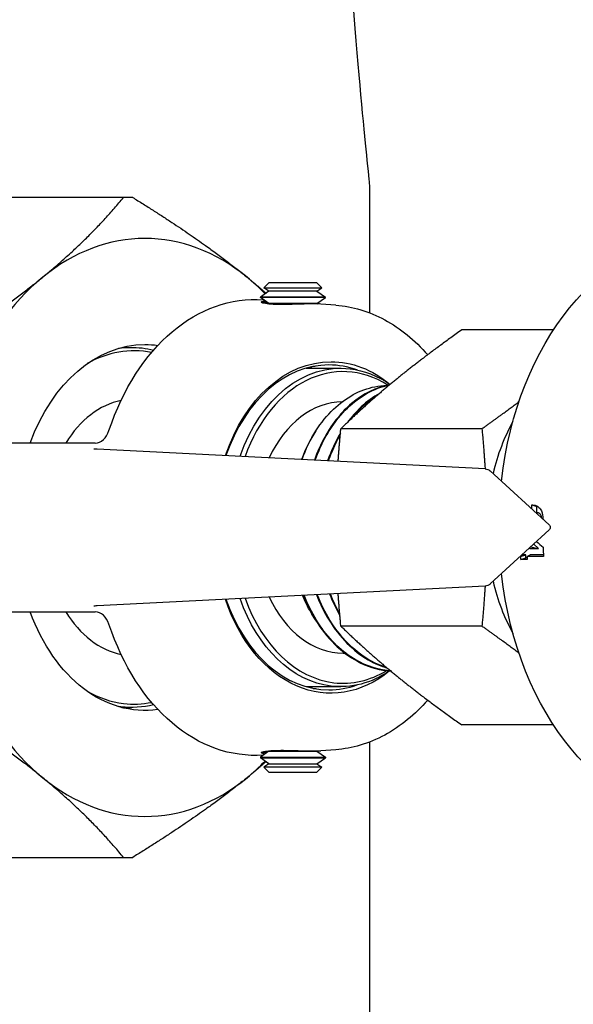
# Model space of a CAD drawing. Header units: inches. Extents: x 1 to 669, y 0 to 417.
# Tile 263 of 448: x 363.36 to 364.98, y 231.23 to 234.11. Entities that reach past the tile are written whole.
import ezdxf

# ---------------------------------------------------------------- set-up
doc = ezdxf.new("R2010")
doc.units = ezdxf.units.IN
doc.header["$LTSCALE"] = 12
doc.header["$MEASUREMENT"] = 0
doc.header["$PDMODE"] = 1
doc.layers.get('0').update_dxf_attribs({"linetype": 'CONTINUOUS'})
doc.layers.get('Defpoints').update_dxf_attribs({"linetype": 'CONTINUOUS'})
doc.layers.add('D', color=2, linetype='CONTINUOUS')
doc.layers.add('Q', color=4, linetype='CONTINUOUS')
doc.styles.get("Standard").update_dxf_attribs({"font": 'SIMPLEX.SHX', "width": 0.875})
doc.dimstyles.get("Standard").update_dxf_attribs({"dimscale": 28, "dimtxt": 0.125, "dimasz": 0.125, "dimexe": 0.04375, "dimexo": 0.0625, "dimgap": 0.04375, "dimtad": 0, "dimtih": 1, "dimtoh": 1, "dimdec": 4, "dimzin": 12, "dimdsep": 46, "dimlunit": 5, "dimtxsty": 'Standard', "dimcen": 0, "dimclrd": 256, "dimclre": 256, "dimclrt": 256, "dimadec": 1, "dimazin": 3, "dimtfac": 0.875, "dimtdec": 4, "dimtofl": 0, "dimtmove": 0, "dimatfit": 2, "dimfxl": 1, "dimtolj": 1, "dimtzin": 12, "dimlwd": 13, "dimlwe": 13, "dimarcsym": 0})
doc.dimstyles.new('STANDARD$0', dxfattribs={"dimscale": 32, "dimtxt": 0.09375, "dimasz": 0.0625, "dimexe": 0.03125, "dimexo": 0.03125, "dimgap": 0.03125, "dimtad": 1, "dimtih": 1, "dimtoh": 1, "dimdec": 4, "dimzin": 12, "dimdsep": 46, "dimlunit": 5, "dimtxsty": 'Standard', "dimcen": -0.03125, "dimclrd": 256, "dimclre": 256, "dimclrt": 256, "dimadec": 0, "dimazin": 0, "dimtfac": 0.875, "dimtdec": 4, "dimtofl": 0, "dimtmove": 0, "dimatfit": 3, "dimfxl": 1, "dimtolj": 1, "dimtzin": 12, "dimlwd": 13, "dimlwe": 13, "dimarcsym": 0})

# ---------------------------------------------------------------- blocks, each defined once
blk = doc.blocks.new('*D70')
at = {"layer": 'D', "lineweight": 13, "transparency": 16777216}
for p, q in [((327.5446, 287.0038), (425.2048, 287.0038)), ((424.2048, 285.0038), (424.2048, 231.3716)), ((424.2048, 167.621), (424.2048, 223.2466)), ((370.1312, 165.621), (425.2048, 165.621))]:
    blk.add_line(p, q, dxfattribs=at)
at = {"layer": 'D', "transparency": 16777216}
for points in [[(423.8715, 285.0038), (424.5382, 285.0038), (424.2048, 287.0038)], [(423.8715, 167.621), (424.5382, 167.621), (424.2048, 165.621)]]:
    blk.add_solid(points, dxfattribs=at)
at = {"layer": 'Defpoints', "color": 0, "transparency": 16777216}
for p in [(326.5446, 287.0038), (369.1312, 165.621), (424.2048, 165.621)]:
    blk.add_point(p, dxfattribs=at)
at = {"layer": 'D', "transparency": 16777216, "insert": (424.2048, 227.3091), "char_height": 3, "attachment_point": 5}
blk.add_mtext('\\A1;121{\\H0.875x;\\S1/2;}{}{\\C2;%%p1}', dxfattribs=at)

msp = doc.modelspace()

# ---------------------------------------------------------------- linework, layer by layer
at = {"extrusion": (-1, 4.93038e-32, -2.22045e-16)}
for p, q in [((364.38401, 233.24817), (364.38401, 233.62097)), ((364.38401, 190.62097), (364.38401, 231.99377))]:
    msp.add_line(p, q, dxfattribs=at)
msp.add_open_spline([(364.38401, 233.62097), (364.38392, 233.62096), (364.3814, 233.64536), (364.3686, 233.77215), (364.35458, 233.91236), (364.32567, 234.27862), (364.31177, 234.47944), (364.29375, 234.85861), (364.28807, 235.01174), (364.28075, 235.32322), (364.27891, 235.47712), (364.27901, 235.63254), (364.27914, 235.85029), (364.28309, 236.06376), (364.29732, 236.4839), (364.30779, 236.6813), (364.33218, 237.05848), (364.34609, 237.22378), (364.37062, 237.49467), (364.37998, 237.58237), (364.38365, 237.61756), (364.38399, 237.62097), (364.38401, 237.62097)], degree=3, knots=[27.2285336, 27.2285336, 27.2285336, 27.2285336, 28.9586714, 28.9586714, 31.6983539, 31.6983539, 33.8506262, 33.8506262, 35.1355529, 35.1355529, 36.3199196, 36.3199196, 36.3199196, 37.9792124, 37.9792124, 39.7805526, 39.7805526, 41.95002, 41.95002, 44.5508934, 44.5508934, 45.1736705, 45.1736705, 45.1736705, 45.1736705])
at = {"layer": 'Q', "extrusion": (-1, 4.93038e-32, -2.22045e-16)}
for p, q in [((363.67706, 233.58597), (363.29924, 233.58579)), ((364.08896, 233.33647), (364.07437, 233.32189)), ((364.22936, 233.33647), (364.08896, 233.33647)), ((364.22936, 233.33647), (364.24394, 233.32189)), ((364.08896, 233.31167), (364.06416, 233.29431)), ((364.07437, 233.32189), (364.24394, 233.32189)), ((364.08896, 233.31167), (364.07437, 233.32189)), ((364.22936, 233.31167), (364.08896, 233.31167)), ((364.22936, 233.31167), (364.24394, 233.32189)), ((364.22936, 233.31167), (364.25416, 233.29431)), ((364.25416, 233.29431), (364.06416, 233.29431)), ((364.06416, 233.2928), (364.06416, 233.29431)), ((364.25416, 233.2928), (364.06416, 233.2928)), ((364.08896, 233.27543), (364.06416, 233.2928)), ((364.06617, 233.27923), (364.08354, 233.27923)), ((364.07313, 233.28652), (364.07249, 233.28657)), ((364.08896, 233.27543), (364.08729, 233.27427)), ((364.22936, 233.27543), (364.08896, 233.27543)), ((364.22936, 233.27543), (364.25416, 233.2928)), ((364.22936, 233.27543), (364.23068, 233.27451)), ((364.28459, 233.27082), (364.2406, 233.27409)), ((364.25416, 233.2928), (364.25416, 233.29431)), ((364.92111, 233.19832), (364.65288, 233.19832)), ((363.65889, 233.14747), (363.68716, 233.14747)), ((364.19761, 233.08647), (364.29881, 233.08647)), ((364.21016, 233.08647), (364.21434, 233.09066)), ((364.71195, 232.90965), (364.29932, 232.90965)), ((363.58083, 232.86783), (363.18731, 232.86783)), ((364.72186, 232.79222), (363.58687, 232.8503)), ((364.90849, 232.62835), (364.73629, 232.78603)), ((364.85818, 232.6869), (364.87273, 232.6826)), ((364.87049, 232.66315), (364.87296, 232.6639)), ((364.87296, 232.6639), (364.87273, 232.6826)), ((364.73629, 232.45591), (364.90849, 232.6136)), ((364.85066, 232.56065), (364.85252, 232.55975)), ((364.85252, 232.55975), (364.87759, 232.55975)), ((364.85439, 232.56406), (364.87759, 232.55975)), ((364.87759, 232.55975), (364.86359, 232.57248)), ((364.82519, 232.53618), (364.82394, 232.53618)), ((364.82519, 232.53618), (364.84048, 232.54106)), ((364.82603, 232.52706), (364.84059, 232.53171)), ((364.84448, 232.52706), (364.82603, 232.52706)), ((364.84048, 232.54106), (364.82927, 232.54106)), ((364.84059, 232.53171), (364.84048, 232.54106)), ((364.84421, 232.53171), (364.84059, 232.53171)), ((364.84395, 232.53618), (364.85275, 232.54106)), ((364.89211, 232.53618), (364.84395, 232.53618)), ((364.89185, 232.54106), (364.85275, 232.54106)), ((364.72186, 232.44973), (363.58687, 232.39165)), ((363.18731, 232.37412), (363.58083, 232.37412)), ((364.71195, 232.3323), (364.29932, 232.3323)), ((364.30588, 232.25347), (364.31084, 232.25347)), ((364.19761, 232.15547), (364.29881, 232.15547)), ((364.21016, 232.15547), (364.21434, 232.15129)), ((363.65889, 232.09447), (363.68716, 232.09447)), ((364.92111, 232.04362), (364.65288, 232.04362)), ((364.08896, 231.96651), (364.06416, 231.94915)), ((364.06416, 231.94915), (364.25416, 231.94915)), ((364.06416, 231.94915), (364.06416, 231.94764)), ((364.06416, 231.94764), (364.25416, 231.94764)), ((364.08896, 231.93027), (364.06416, 231.94764)), ((364.08354, 231.96272), (364.06617, 231.96272)), ((364.07313, 231.95543), (364.07249, 231.95538)), ((364.08896, 231.96651), (364.08729, 231.96768)), ((364.08896, 231.96651), (364.22916, 231.96651)), ((364.22936, 231.96651), (364.23068, 231.96744)), ((364.22936, 231.96651), (364.25416, 231.94915)), ((364.22936, 231.93027), (364.25416, 231.94764)), ((364.28459, 231.97112), (364.2406, 231.96786)), ((364.25416, 231.94915), (364.25416, 231.94764)), ((364.08896, 231.93027), (364.07437, 231.92006)), ((364.24394, 231.92006), (364.07437, 231.92006)), ((364.08896, 231.90547), (364.07437, 231.92006)), ((364.08896, 231.93027), (364.22916, 231.93027)), ((364.22936, 231.93027), (364.24394, 231.92006)), ((364.22936, 231.90547), (364.24394, 231.92006)), ((364.08896, 231.90547), (364.22936, 231.90547)), ((363.29924, 231.65616), (363.67706, 231.65597))]:
    msp.add_line(p, q, dxfattribs=at)
at = {"layer": 'Q'}
for centre, major_axis, ratio, start_param, end_param in [((363.67706, 232.62097), (0, 0.965), 0.7071068, -0.0195777, 0.0195777), ((363.72605, 232.62097), (0, 0.845), 0.7071068, -0.5235988, 0.5235988), ((363.72605, 232.62097), (0, -0.845), 0.7071068, -2.6179939, -1.5707963), ((363.72605, 232.62097), (0, 0.845), 0.7071068, -0.6296477, -0.5235988), ((363.69423, 232.62097), (0, 0.5165), 0.7071068, -0.1409087, 0.3843011), ((364.30588, 232.62097), (0, 0.4555), 0.7071068, -0.4197873, 1.0985292), ((364.26445, 232.62097), (0, 0.475), 0.7071068, 0, 1.1126935), ((364.26445, 232.62097), (0, 0.475), 0.7071068, -0.2472156, 0), ((363.69423, 232.62097), (0, 0.375), 0.7071068, 0.1434475, 0.8522629), ((364.30588, 232.62097), (0, 0.3675), 0.7071068, 0.0091748, 0.9836107), ((365.08016, 232.62097), (0, -0.5), 0.7071068, -2.2378882, -1.8911483), ((363.58075, 232.93091), (0.00016, -0.06309), 0.706526, -0.0017364, 1.1287128), ((364.44589, 232.62097), (0, -0.42), 0.7071068, -2.3085869, -2.0637472), ((363.72605, 232.62097), (0, -0.845), 0.7071068, -1.5707963, -0.5235988), ((365.14851, 232.62097), (0.97348, -0.83442), 0.1663996, -1.7143495, -1.6942422), ((365.30039, 232.62), (0.00428, -0.82142), 0.5000279, -1.5039077, -1.4711757), ((365.2815, 232.62097), (0.00384, -0.85), 0.5176616, -1.4732072, -1.4624212), ((365.08016, 232.62097), (0, -0.5), 0.7071068, -1.2504444, -0.9037045), ((364.26445, 232.62097), (0, -0.475), 0.7071068, -1.1126935, 0), ((364.30588, 232.62097), (0, -0.4555), 0.7071068, -1.0985292, -0.0839758), ((364.30588, 232.62097), (0, -0.3675), 0.7071068, -0.9836107, 0), ((363.69423, 232.62097), (0, -0.375), 0.7071068, -0.8522629, -0.1434475), ((363.58075, 232.31103), (0.00016, 0.06309), 0.706526, -1.1287128, 0.0017364), ((364.30588, 232.62097), (0, -0.4555), 0.7071068, -0.0839758, 0.4053758), ((364.26445, 232.62097), (0, -0.475), 0.7071068, 0, 0.2472156), ((363.69423, 232.62097), (0, -0.5165), 0.7071068, -0.3843011, -0.0839758), ((363.69423, 232.62097), (0, -0.5165), 0.7071068, -0.0839758, 0.1409087), ((363.72605, 232.62097), (0, 0.845), 0.7071068, -2.6179939, -2.5119449), ((363.72605, 232.62097), (0, -0.845), 0.7071068, -0.5235988, 0.5235988), ((363.67706, 232.62097), (0, -0.965), 0.7071068, -0.0195777, 0.0195777)]:
    msp.add_ellipse(centre, major_axis=major_axis, ratio=ratio, start_param=start_param, end_param=end_param, dxfattribs=at)
at = {"layer": 'Q', "extrusion": (2.22045e-16, -8.75812e-47, -1)}
msp.add_ellipse((365.36223, 232.62097), major_axis=(0, 0.85), ratio=0.7071068, start_param=-1.4109996, end_param=-0.0174533, dxfattribs=at)
at = {"layer": 'Q', "extrusion": (2.22045e-16, -8.21073e-48, -1)}
msp.add_ellipse((364.04779, 232.62097), major_axis=(0, 0.66651), ratio=0.7071068, start_param=-1.1321906, end_param=0.0524318, dxfattribs=at)
at = {"layer": 'Q', "extrusion": (2.22045e-16, 0, -1)}
for centre, major_axis, start_param, end_param in [((363.72605, 232.62097), (0, 0.535), -1.09121, 0), ((363.72605, 232.62097), (0, 0.535), 0, 0.1008518), ((364.27053, 232.62097), (0, 0.48454), -1.1222145, 0), ((364.29881, 232.62097), (0, -0.4655), -0.4487856, 0.0839758)]:
    msp.add_ellipse(centre, major_axis=major_axis, ratio=0.7071068, start_param=start_param, end_param=end_param, dxfattribs=at)
at = {"layer": 'Q', "extrusion": (2.22045e-16, -1.09476e-47, -1)}
for centre, major_axis, start_param, end_param in [((363.68716, 232.62097), (0, 0.5265), -0.1037473, 0.0839758), ((364.27053, 232.62097), (0, 0.48454), 0, 0.5292779), ((364.29881, 232.62097), (0, 0.4655), 0.0839758, 0.4548796), ((364.29881, 232.62097), (0, -0.4655), 0.0839758, 1.1076641), ((363.72605, 232.62097), (0, -0.535), -0.1008518, 1.09121), ((363.68716, 232.62097), (0, -0.5265), 0.0839758, 0.1037473), ((363.68716, 232.62097), (0, -0.5265), -0.1741821, 0.0839758), ((363.60585, 232.62097), (0, -0.535), -0.1784943, -0.1595546)]:
    msp.add_ellipse(centre, major_axis=major_axis, ratio=0.7071068, start_param=start_param, end_param=end_param, dxfattribs=at)
at = {"layer": 'Q', "extrusion": (2.22045e-16, -2.18953e-47, -1)}
for centre, major_axis, start_param, end_param in [((363.60585, 232.62097), (0, 0.535), 0.1595546, 0.1784943), ((363.68716, 232.62097), (0, 0.5265), 0.0839758, 0.1741821), ((364.29881, 232.62097), (0, 0.4655), -1.1076641, 0.0839758), ((364.04779, 232.62097), (0, -0.66651), -0.0524318, 1.1321906)]:
    msp.add_ellipse(centre, major_axis=major_axis, ratio=0.7071068, start_param=start_param, end_param=end_param, dxfattribs=at)
at = {"layer": 'Q', "extrusion": (2.22045e-16, 4.23705e-33, -1)}
msp.add_ellipse((365.56716, 232.61996), major_axis=(0.00742, 0.82155), ratio=0.8659975, start_param=-1.5114089, end_param=-1.4970514, dxfattribs=at)
at = {"layer": 'Q', "extrusion": (2.22045e-16, 7.70372e-34, -1)}
msp.add_ellipse((365.58374, 232.62097), major_axis=(-0.01432, -0.8499), ratio=0.8964977, start_param=1.4449781, end_param=1.4557641, dxfattribs=at)
at = {"layer": 'Q', "extrusion": (2.22045e-16, -1.75162e-46, -1)}
msp.add_ellipse((365.36223, 232.62097), major_axis=(0, -0.85), ratio=0.7071068, start_param=0, end_param=1.4109996, dxfattribs=at)
at = {"layer": 'Q', "extrusion": (2.22045e-16, 2.18953e-46, -1)}
msp.add_ellipse((364.27053, 232.62097), major_axis=(0, -0.48454), ratio=0.7071068, start_param=-0.5243748, end_param=1.1222145, dxfattribs=at)
at = {"layer": 'Q'}
for points, weights in [([(363.4273, 233.35276), (363.56054, 233.46155), (363.66371, 233.58579)], [1.71062260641, 1.71062260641, 1.59721116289]), ([(363.69042, 233.58579), (363.89157, 233.46155), (364.02481, 233.35276)], [1.59721116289, 1.71062260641, 1.71062260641]), ([(363.09292, 233.11974), (363.29406, 233.24398), (363.4273, 233.35276)], [1.59721116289, 1.71062260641, 1.71062260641]), ([(364.02481, 233.35276), (364.05357, 233.32928), (364.08036, 233.30566)], [1.71062260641, 1.71062260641, 1.70533882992]), ([(364.65288, 233.19832), (364.54349, 233.12097), (364.46144, 233.05399)], [3.22964869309, 3.47946288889, 3.47946288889]), ([(364.46144, 233.05399), (364.3794, 232.987), (364.29932, 232.90965)], [3.47946288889, 3.47946288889, 3.22964869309]), ([(364.71195, 232.90965), (364.77102, 232.95141), (364.82037, 232.98879)], [3.22964869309, 3.35989849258, 3.42223777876]), ([(364.2915, 232.81424), (364.29464, 232.86017), (364.29932, 232.90965)], [3.3583840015, 3.30554559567, 3.22964869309]), ([(364.71195, 232.90965), (364.71776, 232.84836), (364.72121, 232.79225)], [3.22964869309, 3.32420470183, 3.38297075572]), ([(364.72121, 232.44969), (364.71776, 232.39359), (364.71195, 232.3323)], [3.38297075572, 3.32420470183, 3.22964869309]), ([(364.29932, 232.3323), (364.29464, 232.38177), (364.2915, 232.4277)], [3.22964869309, 3.30554559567, 3.3583840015]), ([(364.29932, 232.3323), (364.3794, 232.25495), (364.46144, 232.18796)], [3.22964869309, 3.47946288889, 3.47946288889]), ([(364.82037, 232.25315), (364.77102, 232.29053), (364.71195, 232.3323)], [3.42223777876, 3.35989849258, 3.22964869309]), ([(364.46144, 232.18796), (364.54349, 232.12097), (364.65288, 232.04362)], [3.47946288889, 3.47946288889, 3.22964869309]), ([(363.4273, 231.88918), (363.29406, 231.99797), (363.09292, 232.1222)], [1.71062260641, 1.71062260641, 1.59721116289]), ([(364.08036, 231.93629), (364.05357, 231.91266), (364.02481, 231.88918)], [1.70533882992, 1.71062260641, 1.71062260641]), ([(363.66371, 231.65616), (363.56054, 231.78039), (363.4273, 231.88918)], [1.59721116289, 1.71062260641, 1.71062260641]), ([(364.02481, 231.88918), (363.89157, 231.78039), (363.69042, 231.65616)], [1.71062260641, 1.71062260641, 1.59721116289])]:
    msp.add_rational_spline(points, weights, degree=2, dxfattribs=at)
for points, knots in [([(364.06617, 233.27923), (364.06616, 233.27927), (364.06616, 233.27932), (364.06611, 233.28062), (364.06841, 233.28188), (364.07446, 233.283), (364.07595, 233.28321), (364.07759, 233.28339)], [-0.54151702, -0.54151702, -0.54151702, -0.54151702, -0.53837583, -0.53837583, -0.44868996, -0.44868996, -0.42394217, -0.42394217, -0.42394217, -0.42394217]), ([(364.22164, 233.2746), (364.2136, 233.2746), (364.20331, 233.2744), (364.18079, 233.27377), (364.16856, 233.27336), (364.14605, 233.27278), (364.13425, 233.27257), (364.11251, 233.2727), (364.10258, 233.27304), (364.08665, 233.2742), (364.0795, 233.27511), (364.07015, 233.27715), (364.06737, 233.27822), (364.06617, 233.27923)], [-0.84574379, -0.84574379, -0.84574379, -0.84574379, -0.75906189, -0.75906189, -0.67237999, -0.67237999, -0.5872901, -0.5872901, -0.50220021, -0.50220021, -0.4165394, -0.4165394, -0.34354358, -0.34354358, -0.34354358, -0.34354358]), ([(364.28459, 233.27082), (364.33363, 233.26718), (364.38217, 233.25259), (364.47323, 233.20332), (364.51575, 233.16868), (364.55331, 233.12586)], [4.76482078, 4.76482078, 4.76482078, 4.76482078, 5.07781425, 5.07781425, 5.39078371, 5.39078371, 5.39078371, 5.39078371]), ([(364.22668, 233.09296), (364.22594, 233.09253), (364.22439, 233.09212), (364.22083, 233.09165), (364.21948, 233.09151), (364.21798, 233.0914)], [0.411022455, 0.411022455, 0.411022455, 0.411022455, 0.456102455, 0.456102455, 0.477796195, 0.477796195, 0.477796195, 0.477796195]), ([(364.44184, 233.03782), (364.40264, 233.03066), (364.36435, 233.01211), (364.33017, 232.98295), (364.31596, 232.97082), (364.30253, 232.95697), (364.29019, 232.94182), (364.26241, 232.90775), (364.23888, 232.86517), (364.22187, 232.8178)], [5.5327371, 5.5327371, 5.5327371, 5.5327371, 5.9701371, 5.9701371, 5.9701371, 6.151999, 6.151999, 6.151999, 6.561059, 6.561059, 6.561059, 6.561059]), ([(364.22439, 232.81767), (364.22555, 232.82092), (364.22675, 232.82415), (364.22797, 232.82736), (364.24456, 232.87086), (364.26671, 232.90986), (364.29276, 232.94182), (364.32568, 232.98221), (364.36532, 233.01198), (364.40752, 233.0277), (364.41859, 233.03183), (364.4298, 233.03499), (364.4411, 233.0372)], [54.6107839, 54.6107839, 54.6107839, 54.6107839, 54.6388185, 54.6388185, 54.6388185, 55.0190479, 55.0190479, 55.0190479, 55.4995661, 55.4995661, 55.4995661, 55.6255614, 55.6255614, 55.6255614, 55.6255614]), ([(364.22613, 232.90349), (364.24151, 232.92724), (364.25886, 232.94845), (364.29587, 232.98383), (364.31529, 232.99816), (364.35612, 233.02039), (364.3774, 233.02817), (364.41074, 233.03475), (364.42244, 233.03602), (364.43412, 233.03629)], [0.000001, 0.000001, 0.000001, 0.000001, 0.24763451, 0.24763451, 0.48500079, 0.48500079, 0.72354142, 0.72354142, 0.8514527, 0.8514527, 0.8514527, 0.8514527]), ([(364.41255, 233.01303), (364.39375, 233.00245), (364.37581, 232.98933), (364.35905, 232.97361), (364.3487, 232.96389), (364.33882, 232.95325), (364.3295, 232.94182), (364.32612, 232.93767), (364.3228, 232.9334), (364.31949, 232.92895)], [12.52154597, 12.52154597, 12.52154597, 12.52154597, 12.74301978, 12.74301978, 12.74301978, 12.87982324, 12.87982324, 12.87982324, 12.92949975, 12.92949975, 12.92949975, 12.92949975]), ([(364.32875, 232.93768), (364.32985, 232.93907), (364.33096, 232.94045), (364.33207, 232.94182), (364.35434, 232.96913), (364.37985, 232.99167), (364.40724, 233.00845)], [48.28604913, 48.28604913, 48.28604913, 48.28604913, 48.30240704, 48.30240704, 48.30240704, 48.62902997, 48.62902997, 48.62902997, 48.62902997]), ([(364.26301, 232.8157), (364.26597, 232.82409), (364.26915, 232.83239), (364.27252, 232.84051), (364.27997, 232.85842), (364.28841, 232.87554), (364.29766, 232.89163)], [47.88891291, 47.88891291, 47.88891291, 47.88891291, 47.9613671, 47.9613671, 47.9613671, 48.12122376, 48.12122376, 48.12122376, 48.12122376]), ([(363.57708, 232.85097), (363.57708, 232.85097), (363.57708, 232.85097), (363.57708, 232.85097), (363.57722, 232.85096), (363.57782, 232.85089), (363.57845, 232.85083), (363.5805, 232.85067), (363.58221, 232.85056), (363.58505, 232.85039), (363.58593, 232.85035), (363.58687, 232.8503)], [0.010186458, 0.010186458, 0.010186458, 0.010186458, 0.010213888, 0.010213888, 0.013808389, 0.013808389, 0.020153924, 0.020153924, 0.030326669, 0.030326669, 0.034503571, 0.034503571, 0.034503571, 0.034503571]), ([(364.72186, 232.79222), (364.72429, 232.79209), (364.72671, 232.79155), (364.73125, 232.78974), (364.73342, 232.78844), (364.73566, 232.78659), (364.73598, 232.78631), (364.73629, 232.78603)], [0, 0, 0, 0, 0.007670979, 0.007670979, 0.015537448, 0.015537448, 0.016853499, 0.016853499, 0.016853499, 0.016853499]), ([(364.85818, 232.6869), (364.85848, 232.68688), (364.86129, 232.68667), (364.86474, 232.68633), (364.86606, 232.68607), (364.87046, 232.68495), (364.87342, 232.68368), (364.87994, 232.67894), (364.88235, 232.67574), (364.88669, 232.66833), (364.88784, 232.66436), (364.88881, 232.65996), (364.889, 232.6589), (364.88978, 232.65359), (364.88977, 232.65011), (364.88977, 232.64806)], [-0.052941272, -0.052941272, -0.052941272, -0.052941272, -0.051367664, -0.051367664, -0.048659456, -0.048659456, -0.041480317, -0.041480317, -0.032246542, -0.032246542, -0.019729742, -0.019729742, -0.015618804, -0.015618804, -0.000001, -0.000001, -0.000001, -0.000001]), ([(364.88635, 232.64949), (364.88631, 232.65058), (364.88624, 232.65168), (364.88593, 232.65327), (364.8858, 232.65379), (364.88549, 232.6548), (364.88531, 232.6553), (364.8847, 232.65671), (364.8842, 232.65757), (364.8831, 232.65913), (364.88249, 232.65983), (364.88119, 232.66106), (364.8805, 232.66157), (364.87942, 232.66221), (364.87905, 232.66241), (364.87832, 232.66276), (364.87794, 232.66291), (364.87719, 232.66318), (364.87681, 232.66329), (364.87604, 232.66349), (364.87566, 232.66357), (364.8745, 232.66379), (364.87373, 232.66385), (364.87296, 232.6639)], [0, 0, 0, 0, 0.00008315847, 0.00008315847, 0.0001247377, 0.0001247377, 0.00016631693, 0.00016631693, 0.0002494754, 0.0002494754, 0.00033263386, 0.00033263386, 0.00041579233, 0.00041579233, 0.00045737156, 0.00045737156, 0.00049895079, 0.00049895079, 0.00054053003, 0.00054053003, 0.00058210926, 0.00058210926, 0.00066526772, 0.00066526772, 0.00066526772, 0.00066526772]), ([(364.90849, 232.62835), (364.90927, 232.62763), (364.90995, 232.62678), (364.911, 232.62492), (364.91138, 232.62387), (364.91177, 232.62174), (364.9118, 232.62063), (364.91149, 232.61849), (364.91116, 232.61743), (364.91018, 232.6155), (364.90952, 232.6146), (364.90866, 232.61376), (364.90858, 232.61368), (364.90849, 232.6136)], [0.000005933, 0.000005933, 0.000005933, 0.000005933, 0.003180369, 0.003180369, 0.006433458, 0.006433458, 0.009680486, 0.009680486, 0.012926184, 0.012926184, 0.016173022, 0.016173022, 0.016527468, 0.016527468, 0.016527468, 0.016527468]), ([(364.73629, 232.45591), (364.73431, 232.4541), (364.73203, 232.45261), (364.72717, 232.45051), (364.72452, 232.44986), (364.72186, 232.44973)], [0, 0, 0, 0, 0.008440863, 0.008440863, 0.01683748, 0.01683748, 0.01683748, 0.01683748]), ([(364.22494, 232.3508), (364.21549, 232.36505), (364.20677, 232.38027), (364.19471, 232.40481), (364.19079, 232.41349), (364.18712, 232.42236)], [3.99334592, 3.99334592, 3.99334592, 3.99334592, 4.14027813, 4.14027813, 4.21772562, 4.21772562, 4.21772562, 4.21772562]), ([(364.18934, 232.42248), (364.19965, 232.39654), (364.21188, 232.37202), (364.22547, 232.34994), (364.2579, 232.29728), (364.30058, 232.25496), (364.34775, 232.22958), (364.37488, 232.21498), (364.40386, 232.20578), (364.43235, 232.20245), (364.43661, 232.20196), (364.44089, 232.20159), (364.4452, 232.20133)], [0.8837734, 0.8837734, 0.8837734, 0.8837734, 1.1074981, 1.1074981, 1.1074981, 1.6412344, 1.6412344, 1.6412344, 1.9481831, 1.9481831, 1.9481831, 1.9940855, 1.9940855, 1.9940855, 1.9940855]), ([(364.44499, 232.20151), (364.44163, 232.20175), (364.43827, 232.20206), (364.43492, 232.20245), (364.39803, 232.20676), (364.36164, 232.22053), (364.32811, 232.24296), (364.2899, 232.26851), (364.25557, 232.30524), (364.22804, 232.34994), (364.21425, 232.37234), (364.20213, 232.39671), (364.19186, 232.42261)], [59.18318, 59.18318, 59.18318, 59.18318, 59.2188435, 59.2188435, 59.2188435, 59.6115498, 59.6115498, 59.6115498, 60.0590137, 60.0590137, 60.0590137, 60.283154, 60.283154, 60.283154, 60.283154]), ([(364.22787, 232.42445), (364.23836, 232.39777), (364.25082, 232.37262), (364.26479, 232.34994), (364.29548, 232.30009), (364.33537, 232.25942), (364.37963, 232.23374), (364.39747, 232.22338), (364.41609, 232.21541), (364.43495, 232.20989)], [7.60387231, 7.60387231, 7.60387231, 7.60387231, 7.83373398, 7.83373398, 7.83373398, 8.33910359, 8.33910359, 8.33910359, 8.54286581, 8.54286581, 8.54286581, 8.54286581]), ([(364.43352, 232.21109), (364.40333, 232.2205), (364.37377, 232.2364), (364.34665, 232.25824), (364.31667, 232.28238), (364.28966, 232.31373), (364.26736, 232.34994), (364.2533, 232.37277), (364.24092, 232.3978), (364.2304, 232.42458)], [52.64526103, 52.64526103, 52.64526103, 52.64526103, 52.97504424, 52.97504424, 52.97504424, 53.33957523, 53.33957523, 53.33957523, 53.56930177, 53.56930177, 53.56930177, 53.56930177]), ([(363.58687, 232.39165), (363.58382, 232.39149), (363.58128, 232.39133), (363.57868, 232.39113), (363.578, 232.39107), (363.57727, 232.391), (363.57708, 232.39097), (363.57708, 232.39097)], [0, 0, 0, 0, 0.013601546, 0.013601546, 0.020021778, 0.020021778, 0.024271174, 0.024271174, 0.024271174, 0.024271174]), ([(364.21798, 232.15054), (364.21948, 232.15043), (364.22083, 232.1503), (364.22439, 232.14982), (364.22594, 232.14941), (364.22668, 232.14899)], [0.043464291, 0.043464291, 0.043464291, 0.043464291, 0.065158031, 0.065158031, 0.110238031, 0.110238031, 0.110238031, 0.110238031]), ([(364.55331, 232.11609), (364.53488, 232.09508), (364.51526, 232.07602), (364.45182, 232.02408), (364.40471, 231.99856), (364.33233, 231.97726), (364.30851, 231.9729), (364.28459, 231.97112)], [7.17558691, 7.17558691, 7.17558691, 7.17558691, 7.32916354, 7.32916354, 7.64884704, 7.64884704, 7.80154983, 7.80154983, 7.80154983, 7.80154983]), ([(364.07759, 231.95855), (364.07595, 231.95874), (364.07446, 231.95895), (364.06841, 231.96006), (364.06611, 231.96132), (364.06616, 231.96263), (364.06616, 231.96267), (364.06617, 231.96272)], [0.17649118, 0.17649118, 0.17649118, 0.17649118, 0.20123897, 0.20123897, 0.29092483, 0.29092483, 0.29406602, 0.29406602, 0.29406602, 0.29406602]), ([(364.06617, 231.96272), (364.06737, 231.96373), (364.07015, 231.9648), (364.0795, 231.96684), (364.08665, 231.96774), (364.09464, 231.96833), (364.10258, 231.9689), (364.11251, 231.96925), (364.13425, 231.96937), (364.14605, 231.96916), (364.16856, 231.96859), (364.18079, 231.96817), (364.20331, 231.96755), (364.2136, 231.96735), (364.22164, 231.96735)], [-0.34354358, -0.34354358, -0.34354358, -0.34354358, -0.27054776, -0.27054776, -0.18488695, -0.18488695, -0.18488695, -0.09979706, -0.09979706, -0.01470717, -0.01470717, 0.07197473, 0.07197473, 0.15865663, 0.15865663, 0.15865663, 0.15865663])]:
    msp.add_open_spline(points, degree=3, knots=knots, dxfattribs=at)
for points in [[(364.2406, 233.27409), (364.23639, 233.2744), (364.22967, 233.2746), (364.22164, 233.2746)], [(364.18579, 232.81965), (364.19674, 232.84988), (364.21028, 232.87804), (364.22613, 232.90349)], [(364.29813, 232.89682), (364.28354, 232.87226), (364.27082, 232.84498), (364.26048, 232.81583)], [(364.87273, 232.6826), (364.87355, 232.68253), (364.87438, 232.68245), (364.8752, 232.68234)], [(364.88633, 232.64864), (364.88634, 232.64892), (364.88635, 232.6492), (364.88635, 232.64949)], [(364.88977, 232.64806), (364.88975, 232.64737), (364.88972, 232.64652), (364.88967, 232.64558)], [(364.26642, 232.42642), (364.27514, 232.40393), (364.28526, 232.38254), (364.29656, 232.36267)], [(364.29609, 232.3681), (364.28606, 232.38635), (364.27701, 232.40586), (364.26894, 232.42655)], [(364.22164, 231.96735), (364.22967, 231.96735), (364.23639, 231.96754), (364.2406, 231.96786)]]:
    msp.add_open_spline(points, degree=3, dxfattribs=at)

# ---------------------------------------------------------------- dimensions: what is measured, and where the dimension line sits
at = {"layer": 'D'}
dim = msp.add_linear_dim(base=(424.20482, 165.62097), p1=(326.54465, 287.0038), p2=(369.1312, 165.62097), angle=90, text='<>{}{\\C2;%%p1}', dimstyle='STANDARD$0', override={"dimdec": 1, "dimtp": 1, "dimtm": 1, "dimarcsym": 1}, dxfattribs=at)
dim.commit()
dim.dimension.update_dxf_attribs({"geometry": '*D70', "text_midpoint": (424.20482, 227.30911), "dimtype": 160})

# ---------------------------------------------------------------- leaders
at = {"layer": 'D', "annotation_type": 0, "has_hookline": 1, "hookline_direction": 0, "text_width": 26.6875}
msp.add_leader([(346.29356, 235.62097), (369.49455, 221.78919), (372.99455, 221.78919)], dimstyle='Standard', override={"dimgap": 0.04375, "dimtad": 0, "dimarcsym": 1}, dxfattribs=at)

doc.saveas('drawing.dxf')
